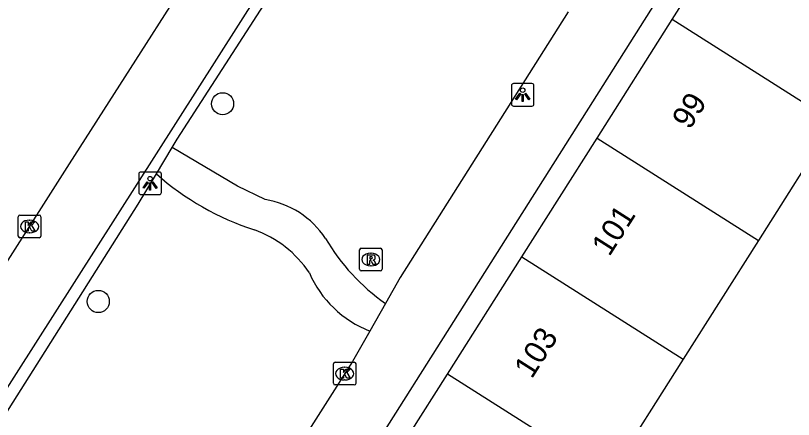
# Model space of a CAD drawing. Extents: x 159040 to 160094, y 381214 to 382518.
# Drawn here: x 159351.38 to 159385.76, y 381846.41 to 381864.25 of the extents above; entities that cross this region are included whole.
import ezdxf

# ---------------------------------------------------------------- set-up
doc = ezdxf.new("R2010")
doc.units = 0
for name, color, linetype in [('IMGEO_Boom', 7, 'Continuous'), ('IMGEO_Kolk', 7, 'Continuous'), ('IMGEO_Lichtpunt', 7, 'Continuous'), ('IMGEO_Pand', 7, 'Continuous'), ('IMGEO_Pand_nummerreeks', 7, 'Continuous'), ('IMGEO_Rijbaan_lokaal_open', 7, 'Continuous'), ('IMGEO_Rioolput', 7, 'Continuous'), ('IMGEO_Voetpad_halfverhard', 7, 'Continuous'), ('IMGEO_Voetpad_open', 7, 'Continuous')]:
    doc.layers.add(name, color=color, linetype=linetype)

msp = doc.modelspace()

# ---------------------------------------------------------------- linework, layer by layer
at = {"layer": 'IMGEO_Boom'}
for centre in [(159360.526, 381860.353), (159355.031, 381851.622)]:
    msp.add_circle(centre, 0.489, dxfattribs=at)
at = {"layer": 'IMGEO_Kolk'}
for p, q in [((159351.495, 381854.508), (159351.495, 381855.36)), ((159351.57, 381855.434), (159352.422, 381855.434)), ((159352.496, 381855.36), (159352.496, 381854.508)), ((159351.983, 381855.214), (159352.008, 381855.214)), ((159352.422, 381854.434), (159351.57, 381854.434)), ((159352.006, 381854.654), (159351.981, 381854.654)), ((159365.422, 381848.01), (159365.422, 381848.862)), ((159365.497, 381848.936), (159366.349, 381848.936)), ((159366.423, 381848.862), (159366.423, 381848.01)), ((159365.91, 381848.716), (159365.935, 381848.716)), ((159365.933, 381848.156), (159365.908, 381848.156)), ((159366.349, 381847.936), (159365.497, 381847.936))]:
    msp.add_line(p, q, dxfattribs=at)
for points in [[(159351.495, 381854.508), (159351.495, 381855.36)], [(159351.57, 381855.434), (159352.422, 381855.434)], [(159352.496, 381855.36), (159352.496, 381854.508)], [(159351.816, 381855.134), (159351.939, 381855.134), (159351.939, 381854.983), (159352.069, 381855.134), (159352.233, 381855.134), (159352.087, 381854.983), (159352.24, 381854.734), (159352.088, 381854.734), (159352.003, 381854.898), (159351.939, 381854.831), (159351.939, 381854.734), (159351.816, 381854.734), (159351.816, 381855.134)], [(159352.422, 381854.434), (159351.57, 381854.434)], [(159365.422, 381848.01), (159365.422, 381848.862)], [(159365.497, 381848.936), (159366.349, 381848.936)], [(159366.423, 381848.862), (159366.423, 381848.01)], [(159365.743, 381848.636), (159365.866, 381848.636), (159365.866, 381848.485), (159365.996, 381848.636), (159366.16, 381848.636), (159366.014, 381848.485), (159366.167, 381848.236), (159366.015, 381848.236), (159365.93, 381848.4), (159365.866, 381848.333), (159365.866, 381848.236), (159365.743, 381848.236), (159365.743, 381848.636)], [(159366.349, 381847.936), (159365.497, 381847.936)]]:
    msp.add_lwpolyline(points, dxfattribs=at)
for centre, start, end in [((159351.572, 381855.358), 91.552, 178.448), ((159351.572, 381855.358), 91.552, 178.448), ((159352.42, 381855.358), 1.552, 88.448), ((159352.42, 381855.358), 1.552, 88.448), ((159351.572, 381854.51), 181.552, 268.448), ((159351.572, 381854.51), 181.552, 268.448), ((159352.42, 381854.51), 271.552, 358.448), ((159352.42, 381854.51), 271.552, 358.448), ((159365.499, 381848.86), 91.552, 178.448), ((159365.499, 381848.86), 91.552, 178.448), ((159366.347, 381848.86), 1.552, 88.448), ((159366.347, 381848.86), 1.552, 88.448), ((159365.499, 381848.012), 181.552, 268.448), ((159365.499, 381848.012), 181.552, 268.448), ((159366.347, 381848.012), 271.552, 358.448), ((159366.347, 381848.012), 271.552, 358.448)]:
    msp.add_arc(centre, 0.0765, start, end, dxfattribs=at)
for centre, major_axis, ratio, start_param, end_param in [((159351.982, 381854.934), (-0.387, 0.002), 0.722429, 4.712389, 7.853982), ((159352.007, 381854.934), (-0.39, 0.002), 0.717154, 1.570796, 4.712389), ((159365.909, 381848.436), (-0.387, 0.002), 0.722429, 4.712389, 7.853982), ((159365.934, 381848.436), (-0.39, 0.002), 0.717154, 1.570796, 4.712389)]:
    msp.add_ellipse(centre, major_axis=major_axis, ratio=ratio, start_param=start_param, end_param=end_param, dxfattribs=at)
at = {"layer": 'IMGEO_Lichtpunt'}
for p, q in [((159374.196, 381861.248), (159373.388, 381861.248)), ((159374.196, 381861.248), (159373.388, 381861.248)), ((159373.294, 381861.153), (159373.294, 381860.346)), ((159373.294, 381861.153), (159373.294, 381860.346)), ((159374.29, 381860.346), (159374.29, 381861.153)), ((159374.29, 381860.346), (159374.29, 381861.153)), ((159373.388, 381860.252), (159374.196, 381860.252)), ((159373.388, 381860.252), (159374.196, 381860.252)), ((159356.824, 381857.245), (159356.824, 381856.438)), ((159356.824, 381857.245), (159356.824, 381856.438)), ((159357.726, 381857.34), (159356.918, 381857.34)), ((159357.726, 381857.34), (159356.918, 381857.34)), ((159357.82, 381856.438), (159357.82, 381857.245)), ((159357.82, 381856.438), (159357.82, 381857.245)), ((159356.918, 381856.344), (159357.726, 381856.344)), ((159356.918, 381856.344), (159357.726, 381856.344))]:
    msp.add_line(p, q, dxfattribs=at)
for points in [[(159373.668, 381860.817), (159373.707, 381860.789), (159373.519, 381860.527), (159373.481, 381860.554), (159373.668, 381860.817)], [(159373.77, 381860.769), (159373.817, 381860.769), (159373.817, 381860.447), (159373.77, 381860.447), (159373.77, 381860.769)], [(159373.88, 381860.789), (159373.918, 381860.816), (159374.105, 381860.554), (159374.066, 381860.526), (159373.88, 381860.789)], [(159357.198, 381856.909), (159357.237, 381856.881), (159357.049, 381856.619), (159357.011, 381856.646), (159357.198, 381856.909)], [(159357.3, 381856.861), (159357.347, 381856.861), (159357.347, 381856.539), (159357.3, 381856.539), (159357.3, 381856.861)], [(159357.41, 381856.881), (159357.448, 381856.908), (159357.635, 381856.646), (159357.596, 381856.618), (159357.41, 381856.881)]]:
    msp.add_lwpolyline(points, dxfattribs=at)
for centre in [(159373.793, 381860.951), (159357.323, 381857.043)]:
    msp.add_circle(centre, 0.0994, dxfattribs=at)
for centre, start, end in [((159373.388, 381861.153), 90, 180), ((159373.388, 381861.153), 90, 180), ((159374.196, 381861.153), 0, 90), ((159374.196, 381861.153), 0, 90), ((159373.388, 381860.346), 180, 270), ((159373.388, 381860.346), 180, 270), ((159374.196, 381860.346), 270, 0), ((159374.196, 381860.346), 270, 360), ((159356.918, 381857.245), 90, 180), ((159356.918, 381857.245), 90, 180), ((159357.726, 381857.245), 0, 90), ((159357.726, 381857.245), 0, 90), ((159356.918, 381856.438), 180, 270), ((159356.918, 381856.438), 180, 270), ((159357.726, 381856.438), 270, 0), ((159357.726, 381856.438), 270, 360)]:
    msp.add_arc(centre, 0.0946, start, end, dxfattribs=at)
at = {"layer": 'IMGEO_Pand'}
for points in [[(159380.405, 381864.08), (159383.895, 381869.579), (159391.026, 381865.053), (159388.347, 381860.832), (159387.536, 381859.554)], [(159377.079, 381858.84), (159380.405, 381864.08)], [(159387.536, 381859.554), (159380.405, 381864.08)], [(159387.536, 381859.554), (159384.21, 381854.314)], [(159373.755, 381853.601), (159377.079, 381858.84)], [(159377.079, 381858.84), (159384.21, 381854.314)], [(159384.21, 381854.314), (159380.886, 381849.076)], [(159370.464, 381848.417), (159373.755, 381853.601)], [(159373.755, 381853.601), (159380.886, 381849.076)], [(159380.886, 381849.076), (159377.596, 381843.891)], [(159367.14, 381843.178), (159370.464, 381848.417)], [(159377.596, 381843.891), (159370.464, 381848.417)]]:
    msp.add_lwpolyline(points, dxfattribs=at)
at = {"layer": 'IMGEO_Rijbaan_lokaal_open'}
msp.add_lwpolyline([(159338.189, 381833.159), (159342.307, 381839.702), (159347.915, 381848.544), (159353.758, 381857.696), (159361.37, 381869.614), (159365.312, 381875.921), (159366.451, 381877.655)], dxfattribs=at)
at = {"layer": 'IMGEO_Rioolput'}
for p, q in [((159366.653, 381853.975), (159367.505, 381853.975)), ((159366.578, 381853.049), (159366.578, 381853.901)), ((159367.066, 381853.755), (159367.091, 381853.755)), ((159367.579, 381853.901), (159367.579, 381853.049)), ((159367.505, 381852.975), (159366.653, 381852.975)), ((159367.089, 381853.195), (159367.064, 381853.195))]:
    msp.add_line(p, q, dxfattribs=at)
for points in [[(159366.653, 381853.975), (159367.505, 381853.975)], [(159366.578, 381853.049), (159366.578, 381853.901)], [(159367.167, 381853.673), (159366.915, 381853.675), (159366.915, 381853.275)], [(159367.579, 381853.901), (159367.579, 381853.049)], [(159366.915, 381853.275), (159367.039, 381853.275), (159367.039, 381853.437), (159367.05, 381853.437)], [(159367.093, 381853.594), (159367.039, 381853.594), (159367.039, 381853.513)], [(159367.039, 381853.513), (159367.091, 381853.513)], [(159367.097, 381853.408), (159367.168, 381853.275), (159367.308, 381853.275), (159367.243, 381853.401)], [(159367.505, 381852.975), (159366.653, 381852.975)]]:
    msp.add_lwpolyline(points, dxfattribs=at)
for centre, radius, start, end in [((159366.655, 381853.899), 0.0765, 91.552, 178.448), ((159366.655, 381853.899), 0.0765, 91.552, 178.448), ((159367.503, 381853.899), 0.0765, 1.552, 88.448), ((159367.503, 381853.899), 0.0765, 1.552, 88.448), ((159367.166, 381853.563), 0.109, 350.3612, 89.416), ((159367.049, 381853.384), 0.0533, 26.0293, 88.6989), ((159367.075, 381853.702), 0.19, 274.7715, 282.9687), ((159367.099, 381853.498), 0.0964, 77.0061, 93.1865), ((159367.113, 381853.555), 0.0378, 276.6634, 79.6772), ((159367.164, 381853.563), 0.112, 277.5842, 350.9817), ((159367.148, 381853.348), 0.108, 29.5134, 73.7905), ((159366.655, 381853.051), 0.0765, 181.552, 268.448), ((159366.655, 381853.051), 0.0765, 181.552, 268.448), ((159367.503, 381853.051), 0.0765, 271.552, 358.448), ((159367.503, 381853.051), 0.0765, 271.552, 358.448)]:
    msp.add_arc(centre, radius, start, end, dxfattribs=at)
for centre, major_axis, ratio, start_param, end_param in [((159367.065, 381853.475), (-0.387, 0.002), 0.722429, 4.712389, 7.853982), ((159367.09, 381853.475), (-0.39, 0.002), 0.717154, 1.570796, 4.712389)]:
    msp.add_ellipse(centre, major_axis=major_axis, ratio=ratio, start_param=start_param, end_param=end_param, dxfattribs=at)
at = {"layer": 'IMGEO_Voetpad_halfverhard'}
msp.add_lwpolyline([(159362.405, 381856.12), (159361.185, 381856.719), (159358.302, 381858.425)], dxfattribs=at)
for centre, radius, start, end in [((159365.784, 381866.567), 12.4, 228.6903, 251.8997), ((159361.806, 381852.251), 3.915, 33.3775, 81.1955), ((159360.273, 381850.142), 4.926, 33.9119, 70.3152), ((159373.079, 381859.133), 9.296, 210.5682, 234.8257), ((159368.765, 381854.79), 4.796, 203.3253, 248.8159)]:
    msp.add_arc(centre, radius, start, end, dxfattribs=at)
at = {"layer": 'IMGEO_Voetpad_open'}
for points in [[(159352.77, 381822.367), (159385.148, 381873.477)], [(159366.807, 381872.694), (159363.887, 381868.023), (159350.427, 381846.945), (159344.824, 381838.112), (159342.881, 381835.025)], [(159358.302, 381858.425), (159358.524, 381858.795), (159366.633, 381871.354)], [(159375.795, 381864.415), (159368.38, 381852.687), (159367.724, 381851.534)], [(159357.599, 381857.253), (159358.302, 381858.425)], [(159348.816, 381843.306), (159356.8, 381855.922), (159357.599, 381857.253)], [(159367.724, 381851.534), (159367.032, 381850.318)], [(159367.032, 381850.318), (159366.269, 381848.977), (159358.779, 381837.209)]]:
    msp.add_lwpolyline(points, dxfattribs=at)

# ---------------------------------------------------------------- texts
at = {"layer": 'IMGEO_Pand_nummerreeks'}
for s, p in [('99', (159381.172, 381859.168)), ('101', (159377.621, 381853.571)), ('103', (159374.193, 381848.171))]:
    msp.add_text(s, height=1, rotation=57.599, dxfattribs=at).set_placement(p)

doc.saveas('drawing.dxf')
